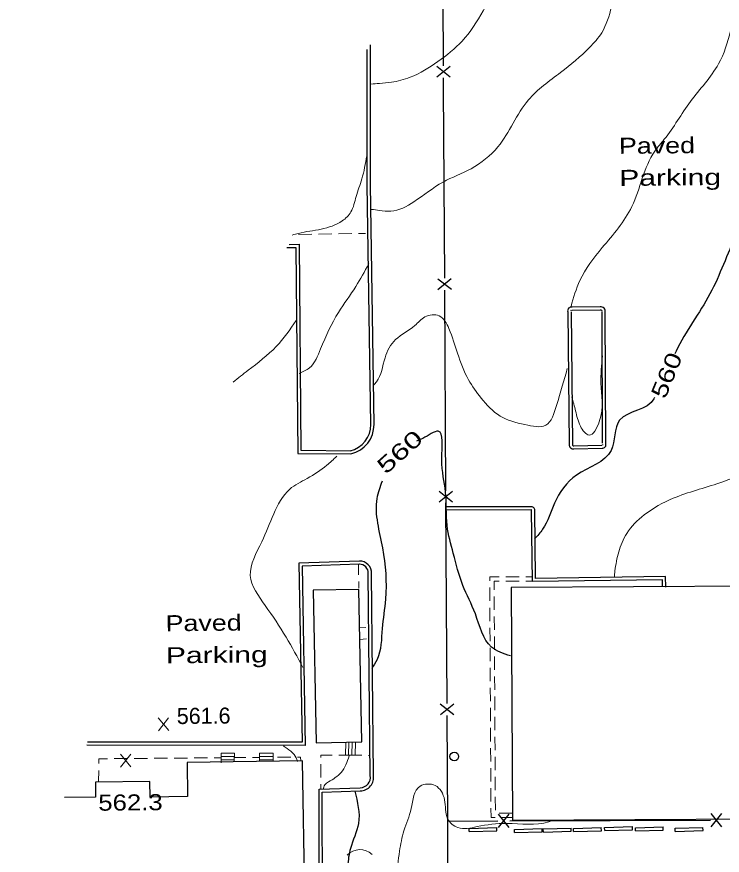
# Model space of a CAD drawing. Extents: x 2361708 to 2370558, y 6977955 to 6991887.
# Drawn here: x 2364907.4 to 2365118.4, y 6981709.5 to 6981960.4 of the extents above; entities that cross this region are included whole.
import ezdxf
from ezdxf.enums import TextEntityAlignment as Align

# ---------------------------------------------------------------- set-up
doc = ezdxf.new("R2010")
doc.units = 0
doc.header["$LTSCALE"] = 1.9
for name, color, linetype, lineweight in [('11', 7, 'Continuous', 25), ('13', 7, 'Continuous', 13), ('16', 7, 'Continuous', 13), ('17', 7, 'Continuous', 25), ('2', 7, 'Continuous', 25), ('23', 7, 'Continuous', 25), ('29', 7, 'Continuous', 13), ('31', 7, 'Continuous', 13), ('35', 7, 'Continuous', 13)]:
    doc.layers.add(name, color=color, linetype=linetype, lineweight=lineweight)

msp = doc.modelspace()

# ---------------------------------------------------------------- linework, layer by layer
at = {"layer": '11'}
for points in [[(2365055.661, 6981720.012), (2365275.22, 6981721.252), (2365274.827, 6981790.831), (2365055.269, 6981789.581)], [(2365010.645, 6981743.455), (2365009.781, 6981789.069), (2364996.083, 6981788.808), (2364996.947, 6981743.194)]]:
    msp.add_lwpolyline(points, close=True, dxfattribs=at)
for points in [[(2364907.421, 6981690.809), (2364915.591, 6981690.927), (2364915.763, 6981679.088), (2364933.792, 6981679.35), (2364933.592, 6981693.019), (2364947.841, 6981693.224), (2364947.864, 6981691.755), (2364951.764, 6981691.822), (2364951.743, 6981692.981), (2364960.852, 6981693.138), (2364960.8, 6981696.518), (2364993.566, 6981697.069), (2364992.889, 6981737.735)], [(2364992.889, 6981737.735), (2364958.372, 6981737.267), (2364958.509, 6981727.047), (2364947.29, 6981726.891), (2364947.225, 6981731.62), (2364930.936, 6981731.405), (2364930.999, 6981726.916), (2364921.71, 6981726.787)]]:
    msp.add_lwpolyline(points, dxfattribs=at)
at = {"layer": '13'}
for p, q in [((2364995.689, 6981895.349), (2364991.689, 6981895.281)), ((2365001.688, 6981895.437), (2364997.689, 6981895.378)), ((2365007.688, 6981895.534), (2365003.688, 6981895.465)), ((2365011.687, 6981895.592), (2365009.687, 6981895.563)), ((2365009.68, 6981793.378), (2365009.62, 6981796.507)), ((2365057.697, 6981792.835), (2365053.697, 6981792.807)), ((2365061.697, 6981792.853), (2365059.697, 6981792.844)), ((2365009.758, 6981789.378), (2365009.719, 6981791.378)), ((2365048.908, 6981789.591), (2365048.926, 6981785.591)), ((2365057.7, 6981791.525), (2365053.7, 6981791.496)), ((2365061.7, 6981791.543), (2365059.7, 6981791.534)), ((2365050.233, 6981786.964), (2365050.251, 6981782.963)), ((2365048.935, 6981783.591), (2365048.953, 6981779.591)), ((2365050.26, 6981780.963), (2365050.278, 6981776.963)), ((2365009.83, 6981777.578), (2365011.83, 6981777.678)), ((2365048.962, 6981777.591), (2365048.98, 6981773.591)), ((2365050.287, 6981774.963), (2365050.305, 6981770.964)), ((2365010.074, 6981774.051), (2365012.063, 6981774.22)), ((2365048.989, 6981771.591), (2365049.017, 6981767.591)), ((2365050.315, 6981768.963), (2365050.342, 6981764.963)), ((2365049.027, 6981765.591), (2365049.045, 6981761.591)), ((2365050.352, 6981762.964), (2365050.38, 6981758.963)), ((2365049.053, 6981759.591), (2365049.082, 6981755.591)), ((2365050.389, 6981756.963), (2365050.417, 6981752.963)), ((2365049.091, 6981753.591), (2365049.119, 6981749.591)), ((2365050.426, 6981750.963), (2365050.444, 6981746.963)), ((2365049.128, 6981747.591), (2365049.156, 6981743.591)), ((2365050.453, 6981744.963), (2365050.481, 6981740.964)), ((2365005.763, 6981739.468), (2365003.763, 6981739.459)), ((2365008.663, 6981739.435), (2365010.663, 6981739.424)), ((2365012.664, 6981739.403), (2365012.864, 6981739.405)), ((2365049.165, 6981741.591), (2365049.183, 6981737.591)), ((2364940.51, 6981738.457), (2364936.51, 6981738.418)), ((2364946.509, 6981738.504), (2364942.509, 6981738.476)), ((2364952.509, 6981738.551), (2364948.509, 6981738.523)), ((2364958.509, 6981738.598), (2364954.509, 6981738.57)), ((2364964.509, 6981738.655), (2364960.509, 6981738.617)), ((2364968.509, 6981738.693), (2364966.509, 6981738.674)), ((2364975.929, 6981738.744), (2364972.369, 6981738.72)), ((2364979.928, 6981738.782), (2364977.929, 6981738.763)), ((2364989.438, 6981738.862), (2364985.438, 6981738.834)), ((2364998.388, 6981736.798), (2364998.376, 6981732.797)), ((2365050.49, 6981738.964), (2365050.518, 6981734.964)), ((2364931.923, 6981734.915), (2364931.875, 6981731.574)), ((2365049.192, 6981735.591), (2365049.22, 6981731.591)), ((2365050.527, 6981732.963), (2365050.555, 6981728.964)), ((2364998.366, 6981730.797), (2364998.359, 6981729.327)), ((2365049.229, 6981729.591), (2365049.257, 6981725.591)), ((2365050.564, 6981726.964), (2365050.582, 6981722.964)), ((2365051.74, 6981722.125), (2365055.51, 6981722.141)), ((2365052.483, 6981720.812), (2365055.763, 6981720.833))]:
    msp.add_line(p, q, dxfattribs=at)
for points in [[(2365051.697, 6981792.798), (2365048.888, 6981792.781), (2365048.899, 6981791.591)], [(2365051.7, 6981791.488), (2365050.21, 6981791.473), (2365050.224, 6981788.963)], [(2365001.763, 6981739.45), (2364998.403, 6981739.438), (2364998.399, 6981738.797)], [(2364934.51, 6981738.399), (2364931.98, 6981738.385), (2364931.954, 6981736.915)], [(2364992.429, 6981737.751), (2364992.288, 6981738.89), (2364991.438, 6981738.881)], [(2365049.266, 6981723.591), (2365049.283, 6981720.791), (2365050.483, 6981720.803)]]:
    msp.add_lwpolyline(points, dxfattribs=at)
at = {"layer": '16'}
for p, q in [((2365005.806, 6981743.369), (2365005.763, 6981739.468)), ((2365006.706, 6981743.377), (2365006.663, 6981739.456)), ((2365007.706, 6981743.307), (2365007.663, 6981739.446)), ((2365008.706, 6981743.316), (2365008.663, 6981739.435)), ((2364968.585, 6981740.094), (2364968.563, 6981737.174)), ((2364972.506, 6981740.071), (2364968.585, 6981740.094)), ((2364972.506, 6981740.071), (2364972.491, 6981737.461)), ((2364980.006, 6981740.042), (2364979.999, 6981737.612)), ((2364984.077, 6981740.011), (2364980.006, 6981740.042)), ((2364984.077, 6981740.011), (2364984.079, 6981737.651)), ((2365008.663, 6981739.435), (2365005.763, 6981739.468)), ((2364972.495, 6981739.071), (2364968.575, 6981739.094)), ((2364972.495, 6981738.071), (2364968.575, 6981738.094)), ((2364984.086, 6981738.021), (2364979.995, 6981738.052)), ((2364984.086, 6981739.021), (2364980.016, 6981739.053))]:
    msp.add_line(p, q, dxfattribs=at)
at = {"layer": '17'}
for p, q in [((2365035.071, 6981945.747), (2365034.663, 6982004.336)), ((2365037.064, 6981942.355), (2365033.043, 6981945.528)), ((2365037.043, 6981945.556), (2365033.063, 6981942.328)), ((2365037.419, 6981878.756), (2365033.399, 6981881.928)), ((2365037.398, 6981881.956), (2365033.419, 6981878.728)), ((2365035.782, 6981818.547), (2365035.45, 6981878.547)), ((2365037.774, 6981815.156), (2365033.754, 6981818.328)), ((2365037.754, 6981818.356), (2365033.774, 6981815.128)), ((2365036.137, 6981754.947), (2365035.806, 6981814.948)), ((2365038.13, 6981751.557), (2365034.109, 6981754.728)), ((2365038.109, 6981754.756), (2365034.13, 6981751.529)), ((2365054.741, 6981717.813), (2365051.523, 6981721.793)), ((2365051.541, 6981717.793), (2365054.723, 6981721.813)), ((2365118.342, 6981718.048), (2365115.124, 6981722.038)), ((2365115.142, 6981718.038), (2365118.324, 6981722.048)), ((2365036.333, 6981719.708), (2365051.333, 6981719.761)), ((2365054.933, 6981719.775), (2365114.934, 6981720.006))]:
    msp.add_line(p, q, dxfattribs=at)
for points in [[(2365035.426, 6981882.147), (2365035.114, 6981939.077), (2365035.095, 6981942.147)], [(2365036.403, 6981691.347), (2365036.333, 6981719.708), (2365036.161, 6981751.348)]]:
    msp.add_lwpolyline(points, dxfattribs=at)
at = {"layer": '2'}
for p, q in [((2365081.94, 6981873.609), (2365073.541, 6981873.5)), ((2365081.949, 6981872.649), (2365073.55, 6981872.54)), ((2365072.244, 6981872.107), (2365072.692, 6981832.42)), ((2365073.204, 6981872.116), (2365073.651, 6981832.428)), ((2365082.639, 6981832.764), (2365082.495, 6981872.024)), ((2365083.599, 6981832.763), (2365083.455, 6981872.024)), ((2365074.015, 6981832.032), (2365082.473, 6981832.242)), ((2365074.034, 6981831.072), (2365082.493, 6981831.283)), ((2365061.108, 6981813.788), (2365035.577, 6981813.765)), ((2365061.108, 6981812.828), (2365035.676, 6981812.806)), ((2365009.891, 6981797.52), (2364991.775, 6981796.927)), ((2365009.86, 6981796.559), (2364992.755, 6981795.987)), ((2365013.12, 6981733.507), (2365012.557, 6981793.755)), ((2365014.08, 6981733.517), (2365013.517, 6981793.764)), ((2365042.704, 6981717.538), (2365051.002, 6981717.797)), ((2365042.733, 6981716.578), (2365042.704, 6981717.538)), ((2365042.733, 6981716.578), (2365051.031, 6981716.837)), ((2365051.031, 6981716.837), (2365051.002, 6981717.797)), ((2365056.287, 6981717.258), (2365064.585, 6981717.517)), ((2365056.316, 6981716.298), (2365056.287, 6981717.258)), ((2365064.614, 6981716.557), (2365064.585, 6981717.517)), ((2365064.906, 6981717.38), (2365073.204, 6981717.639)), ((2365064.935, 6981716.42), (2365064.906, 6981717.38)), ((2365073.233, 6981716.679), (2365073.204, 6981717.639)), ((2365073.965, 6981717.546), (2365082.263, 6981717.805)), ((2365073.994, 6981716.586), (2365073.965, 6981717.546)), ((2365073.994, 6981716.586), (2365082.292, 6981716.845)), ((2365082.292, 6981716.845), (2365082.263, 6981717.805)), ((2365083.262, 6981717.864), (2365091.56, 6981718.123)), ((2365083.291, 6981716.905), (2365083.262, 6981717.864)), ((2365083.291, 6981716.905), (2365091.589, 6981717.164)), ((2365091.589, 6981717.164), (2365091.56, 6981718.123)), ((2365092.454, 6981717.742), (2365100.752, 6981718.001)), ((2365092.483, 6981716.782), (2365092.454, 6981717.742)), ((2365092.483, 6981716.782), (2365100.781, 6981717.041)), ((2365100.781, 6981717.041), (2365100.752, 6981718.001)), ((2365104.376, 6981717.605), (2365112.674, 6981717.864)), ((2365104.405, 6981716.646), (2365104.376, 6981717.605)), ((2365104.405, 6981716.646), (2365112.703, 6981716.904)), ((2365112.703, 6981716.904), (2365112.674, 6981717.864)), ((2365056.316, 6981716.298), (2365064.614, 6981716.557)), ((2365064.935, 6981716.42), (2365073.233, 6981716.679))]:
    msp.add_line(p, q, dxfattribs=at)
for points in [[(2365013.322, 6981838.415), (2365012.249, 6981910.098), (2365012.243, 6981950.629)], [(2365014.282, 6981838.434), (2365013.209, 6981910.107), (2365013.201, 6981951.959)], [(2364988.166, 6981891.328), (2364990.927, 6981891.354), (2364991.443, 6981829.726), (2365007.395, 6981829.598)], [(2364988.897, 6981892.294), (2364991.878, 6981892.323), (2364992.394, 6981830.675), (2365007.406, 6981830.558)], [(2365100.579, 6981789.783), (2365100.568, 6981791.963), (2365061.652, 6981791.392), (2365061.388, 6981812.711)], [(2365101.54, 6981789.712), (2365101.519, 6981792.932), (2365062.603, 6981792.361), (2365062.349, 6981812.72)], [(2364992.755, 6981795.987), (2364993.715, 6981742.374), (2364928.381, 6981742.422)], [(2364991.775, 6981796.927), (2364992.756, 6981743.334), (2364928.532, 6981743.383)], [(2364997.898, 6981695.871), (2364997.829, 6981729.322), (2365010.146, 6981729.729)], [(2364998.858, 6981695.87), (2364998.788, 6981728.391), (2365010.175, 6981728.77)]]:
    msp.add_lwpolyline(points, dxfattribs=at)
for centre, radius, start, end in [((2365073.309, 6981872.418), 1.106, 77.92589, 196.27565), ((2365073.309, 6981872.418), 0.146, 77.92589, 196.27565), ((2365082.084, 6981872.227), 1.386, 351.5504, 95.96972), ((2365082.084, 6981872.227), 0.426, 351.5504, 95.96972), ((2365005.326, 6981838.311), 7.996, 283.35739, 0.7826), ((2365005.326, 6981838.311), 8.956, 283.35739, 0.7826), ((2365073.944, 6981832.327), 1.256, 175.80131, 274.1259), ((2365073.944, 6981832.327), 0.296, 175.80131, 274.1259), ((2365082.59, 6981832.365), 1.087, 264.85146, 21.53697), ((2365082.59, 6981832.365), 0.127, 264.85146, 21.53697), ((2365061.331, 6981812.789), 1.02, 356.14729, 102.53612), ((2365061.331, 6981812.789), 0.0602, 356.14729, 102.53612), ((2365010.017, 6981794.013), 3.509, 355.92672, 92.05808), ((2365010.017, 6981794.013), 2.549, 355.92672, 92.05808), ((2365010.11, 6981732.802), 3.073, 270.91754, 10.21273), ((2365010.11, 6981732.802), 4.033, 270.91754, 10.21273)]:
    msp.add_arc(centre, radius, start, end, dxfattribs=at)
at = {"layer": '23'}
msp.add_circle((2365038.298, 6981739.077), 1.3, dxfattribs=at)
at = {"layer": '29'}
msp.add_arc((2365010.079, 6981705.938), 5.263, 46.53661, 136.53661, dxfattribs=at)
at = {"layer": '31'}
for p, q in [((2364952.871, 6981746.795), (2364949.754, 6981750.645)), ((2364949.791, 6981746.765), (2364952.834, 6981750.675)), ((2364941.554, 6981735.927), (2364938.437, 6981739.777)), ((2364938.474, 6981735.897), (2364941.517, 6981739.806))]:
    msp.add_line(p, q, dxfattribs=at)
at = {"layer": '31', "lineweight": 25}
for points in [[(2365193.734, 6981981.949), (2365191.995, 6981986.032), (2365191.126, 6981994.335), (2365185.664, 6982000.813), (2365181.114, 6982002.95), (2365173.298, 6982004.515), (2365163.17, 6981992.668), (2365160.999, 6981973.907), (2365154.697, 6981957.236), (2365146.762, 6981935.649), (2365132.183, 6981911.329), (2365122.656, 6981895.198), (2365114.765, 6981877.482), (2365104.637, 6981860.325), (2365104.265, 6981859.521)], [(2365098.168, 6981846.503), (2365097.992, 6981846.121), (2365087.753, 6981839.683), (2365085.179, 6981830.648), (2365074.839, 6981823.27), (2365068.289, 6981814.817), (2365064.722, 6981807.093), (2365062.31, 6981804.149)], [(2365055.063, 6981769.138), (2365049.417, 6981771.805), (2365044.593, 6981781.729), (2365040.851, 6981790.274), (2365038, 6981799.858), (2365036.151, 6981808.16), (2365035.695, 6981818.226), (2365034.58, 6981828.156), (2365033.512, 6981836.397), (2365028.862, 6981834.242), (2365026.96, 6981833.424)], [(2365016.683, 6981821.426), (2365015.143, 6981816.251), (2365016.823, 6981801.456), (2365017.699, 6981786.184), (2365016.723, 6981777.314), (2365015.201, 6981768.069), (2365013.637, 6981765.414)], [(2365008.526, 6981728.684), (2365009.637, 6981719.044), (2365007.229, 6981711.55), (2365006.35, 6981706.222), (2365007.138, 6981700.169), (2365010.082, 6981698.627), (2365013.22, 6981695.747), (2365013.928, 6981692.814), (2365009.901, 6981691.405), (2365005.319, 6981690.541), (2365004.443, 6981690.073)]]:
    msp.add_spline(points, degree=3, dxfattribs=at)
at = {"layer": '35'}
for points in [[(2365109.402, 6981545.775), (2365131.445, 6981549.695), (2365161.361, 6981558.69), (2365183.98, 6981565.236), (2365205.03, 6981568.516), (2365226.001, 6981575.846), (2365237.057, 6981582.612), (2365238.603, 6981584.107), (2365246.477, 6981596.342), (2365250.991, 6981609.596), (2365252.103, 6981624.127), (2365255.069, 6981626.605), (2365256.719, 6981621.351), (2365258.448, 6981613.117), (2365261.221, 6981603.383), (2365265.255, 6981596.641), (2365271.824, 6981589.383), (2365278.776, 6981581.829), (2365281.528, 6981581.695), (2365286.668, 6981587.994), (2365291.277, 6981595.538), (2365295.634, 6981606.37), (2365294.418, 6981619.56), (2365297.594, 6981630.56), (2365302.729, 6981642.64), (2365306.356, 6981653.435), (2365314.989, 6981660.607), (2365319.684, 6981668.452), (2365316.213, 6981678.01), (2365313.166, 6981687.181), (2365319.859, 6981697.416), (2365326.64, 6981699.43), (2365334.746, 6981700.878), (2365340.746, 6981706.185), (2365344.848, 6981713.384), (2365343.021, 6981718.297), (2365336.43, 6981721.484), (2365326.656, 6981722.951), (2365318.433, 6981723.173), (2365315.821, 6981723.418), (2365315.802, 6981726.479), (2365324.911, 6981732.925), (2365332.876, 6981735.501), (2365340.075, 6981734.64), (2365345.289, 6981734.229), (2365351.365, 6981734.717), (2365358.386, 6981733.654), (2365363.512, 6981730.903), (2365369.601, 6981729.971), (2365376.122, 6981731.963), (2365379.61, 6981730.146), (2365382.411, 6981727.882), (2365389.236, 6981725.317), (2365398.373, 6981725.724), (2365405.868, 6981729.456), (2365411.448, 6981735.799), (2365417.037, 6981742.263), (2365423.139, 6981751.501), (2365430.096, 6981763.358), (2365437.549, 6981776.74), (2365442.735, 6981787.749), (2365451.802, 6981805.876), (2365462.536, 6981827.68), (2365472.723, 6981851.068), (2365482.619, 6981872.653), (2365490.274, 6981889.937), (2365499.076, 6981911.882), (2365507.143, 6981931.109), (2365515.756, 6981950.863), (2365524.787, 6981972.82), (2365534.052, 6981995.429), (2365542.203, 6982016.418), (2365552.168, 6982042.193), (2365561.205, 6982063.57), (2365569.506, 6982083.49), (2365577.612, 6982102.849), (2365582.115, 6982114.062), (2365586.885, 6982124.658), (2365593.024, 6982140.547), (2365599.035, 6982155.155), (2365606.868, 6982174.82), (2365616.146, 6982197.14), (2365625.505, 6982219.35), (2365634.428, 6982240.106), (2365646.14, 6982267.319), (2365654.345, 6982287.778), (2365666.243, 6982315.483), (2365672.813, 6982330.146), (2365677.178, 6982340.138), (2365680.28, 6982347.317)], [(2365169.964, 6982106.858), (2365173.036, 6982105.608), (2365180.856, 6982105.642), (2365190.079, 6982106.46), (2365194.524, 6982104.902), (2365193.946, 6982101.546), (2365192.114, 6982097.519), (2365186.592, 6982094.536), (2365177.36, 6982093.688), (2365161.835, 6982094.051), (2365151.086, 6982093.948), (2365135.396, 6982091.709), (2365120.053, 6982082.562), (2365108.072, 6982064.777), (2365095.966, 6982052.722), (2365085.882, 6982040.395), (2365078.802, 6982026.717), (2365069.526, 6982010.548), (2365064.846, 6981998.913), (2365054.911, 6981977.337), (2365046.905, 6981962.13), (2365040.661, 6981953.14), (2365033.399, 6981947.011), (2365025.103, 6981942.282), (2365019.497, 6981940.818), (2365015.89, 6981940.444), (2365013.372, 6981940.26)], [(2365220.924, 6982098.673), (2365218.507, 6982094.17), (2365214.868, 6982086.685), (2365208.995, 6982080.719), (2365201.036, 6982077.373), (2365194.217, 6982074.058), (2365185.686, 6982066.856), (2365177.634, 6982063.799), (2365168.618, 6982066.554), (2365162.751, 6982069.268), (2365154.143, 6982067.976), (2365145.688, 6982063.195), (2365138.825, 6982054.07), (2365129.72, 6982044.022), (2365121.497, 6982037.014), (2365117.923, 6982025.779), (2365110.033, 6982015.294), (2365102.995, 6982004.506), (2365097.472, 6981988.983), (2365087.567, 6981971.588), (2365082.379, 6981955.628), (2365078.761, 6981951.233), (2365070.102, 6981943.74), (2365060.46, 6981935.498), (2365051.323, 6981921.5), (2365043.305, 6981914.944), (2365034.932, 6981910.924), (2365026.218, 6981905.05), (2365019.285, 6981902.205), (2365015.912, 6981902.452), (2365013.569, 6981902.76)], [(2365242.865, 6982073.521), (2365235.456, 6982066.98), (2365226.472, 6982061.084), (2365213.563, 6982055.641), (2365203.886, 6982050.089), (2365193.395, 6982041.698), (2365181.041, 6982034.74), (2365170.099, 6982032.806), (2365162.322, 6982034.502), (2365155.154, 6982037.474), (2365147.523, 6982033.271), (2365144.716, 6982024.594), (2365139.578, 6982014.915), (2365135.234, 6982001.613), (2365127.887, 6981985.472), (2365122.804, 6981966.943), (2365117.33, 6981946.28), (2365108.947, 6981935.03), (2365101.104, 6981923.734), (2365098.297, 6981920.217), (2365091.385, 6981903.581), (2365082.551, 6981891.316), (2365075.884, 6981881.512), (2365073.209, 6981873.656)], [(2365012.086, 6981918.807), (2365010.642, 6981911.862), (2365008.903, 6981906.576), (2365007.366, 6981901.981), (2365004.752, 6981899.316), (2364998.474, 6981896.856), (2364991.696, 6981895.592), (2364989.831, 6981895.074)], [(2365012.694, 6981886.471), (2365008.868, 6981879.724), (2365003.641, 6981871.954), (2364998.316, 6981861.023), (2364994.959, 6981855.351), (2364991.915, 6981853.692)], [(2365072.096, 6981855.105), (2365068.88, 6981844.114), (2365065.636, 6981838.183), (2365059.434, 6981838.354), (2365051.969, 6981840.933), (2365046.318, 6981846.309), (2365042.556, 6981851.774), (2365039.28, 6981859.703), (2365036.679, 6981867.108), (2365033.783, 6981870.891), (2365029.526, 6981870.61), (2365026.51, 6981867.992), (2365020.7, 6981863.786), (2365017.572, 6981858.376), (2365014.99, 6981851.151), (2365014.179, 6981850.274)], [(2364991.005, 6981869.504), (2364985.038, 6981861.727), (2364976.596, 6981854.606), (2364972.169, 6981851.104)], [(2365082.629, 6981858.955), (2365082.167, 6981850.791), (2365081.657, 6981839.235), (2365078.595, 6981835.216), (2365076.02, 6981837.891), (2365074.596, 6981842.458), (2365073.426, 6981846.637)], [(2365163.453, 6981833.733), (2365154.196, 6981831.365), (2365136.597, 6981827.958), (2365117.732, 6981820.968), (2365103.776, 6981816.314), (2365095.113, 6981811.332), (2365089.876, 6981805.782), (2365087.498, 6981800.289), (2365086.352, 6981794.598), (2365086.13, 6981792.665)], [(2364993.013, 6981765.718), (2364987.976, 6981774.8), (2364981.715, 6981784.281), (2364977.281, 6981793.189), (2364980.704, 6981803.312), (2364984.275, 6981811.647), (2364989.055, 6981819.042), (2364994.305, 6981822.253), (2365000.147, 6981826.188), (2365003.142, 6981828.887)], [(2364991.41, 6981737.581), (2364990.401, 6981739.611), (2364988.263, 6981741.452), (2364987.156, 6981742.221)], [(2365006.865, 6981739.248), (2365004.422, 6981734.285), (2365000.699, 6981731.449), (2364999.588, 6981730.549), (2364999.08, 6981729.194)], [(2365067.632, 6981719.866), (2365066.586, 6981719.506), (2365053.98, 6981719.025), (2365045.109, 6981718.071), (2365039.351, 6981717.776), (2365036.306, 6981720.438), (2365035.371, 6981726.139), (2365032.571, 6981730.363), (2365028.092, 6981730.22), (2365025.406, 6981723.474), (2365023.229, 6981716.863), (2365021.917, 6981710.72), (2365019.676, 6981695.108), (2365016.488, 6981682.257), (2365014.328, 6981671.756), (2365013.817, 6981665.581), (2365012.601, 6981661.949), (2365012.187, 6981660.305)]]:
    msp.add_spline(points, degree=3, dxfattribs=at)

# ---------------------------------------------------------------- texts
at = {"layer": '2'}
for s, width, p in [('Paved', 1.25, (2365087.565, 6981919.375)), ('Parking', 1.4, (2365087.656, 6981909.775)), ('Paved', 1.25, (2364951.958, 6981776.527)), ('Parking', 1.4, (2364952.049, 6981766.928))]:
    msp.add_text(s, height=4.8, rotation=0.545, dxfattribs=dict(at, width=width)).set_placement(p)
at = {"layer": '31'}
for rotation, width, p in [(67.717, 1.3, (2365104.017, 6981852.237)), (41.837, 1.45, (2365023.603, 6981828.43))]:
    msp.add_text(' 560 ', height=4.8, rotation=rotation, dxfattribs=dict(at, width=width)).set_placement(p, align=Align.CENTER)
msp.add_text('561.6', height=4.8, rotation=0.545, dxfattribs=at).set_placement((2364955.312, 6981748.758))
at = {"layer": '31', "width": 1.2}
msp.add_text('562.3', height=4.8, rotation=0.545, dxfattribs=at).set_placement((2364931.818, 6981722.823))

doc.saveas('drawing.dxf')
